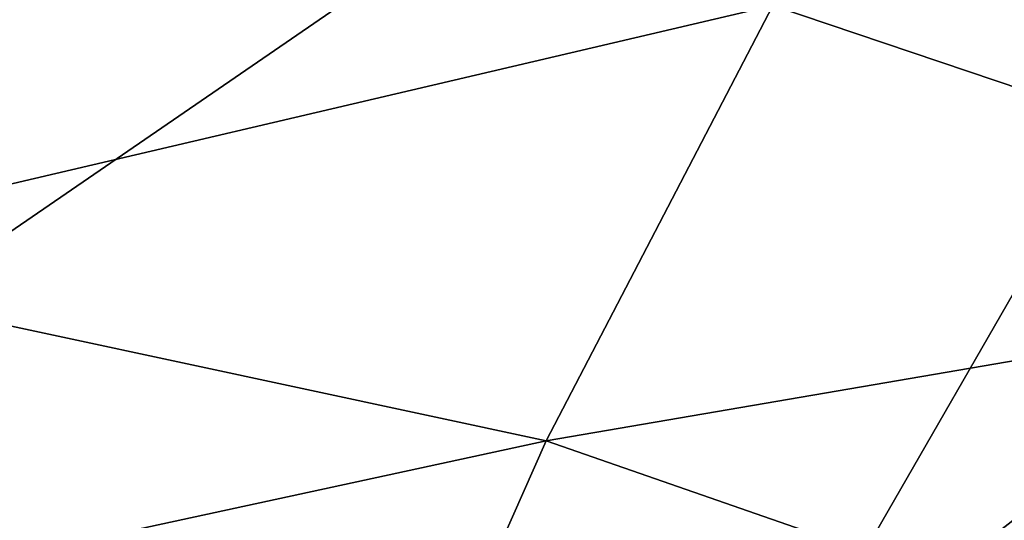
# Model space of a CAD drawing. Header units: metres. Extents: x -106 to 264, y -111 to 81.
# Tile 355 of 549: x 185.31 to 187.76, y 11.86 to 13.1. Entities that reach past the tile are written whole.
import ezdxf

# ---------------------------------------------------------------- set-up
doc = ezdxf.new("R2010")
doc.units = ezdxf.units.M
doc.layers.add('solid_20422013', color=7, linetype='CONTINUOUS')

msp = doc.modelspace()

# ---------------------------------------------------------------- linework, layer by layer
at = {"layer": 'solid_20422013'}
for points in [[(187.09584, 15.847991, 233.773071), (184.726761, 16.258686, 232.632324), (181.244278, 12.29898, 238.393173)], [(187.09584, 15.847991, 233.773071), (181.244278, 12.29898, 238.393173), (184.160324, 11.802539, 239.772095)], [(189.560303, 15.507747, 234.71814), (187.09584, 15.847991, 233.773071), (184.160324, 11.802539, 239.772095)], [(189.560303, 15.507747, 234.71814), (184.160324, 11.802539, 239.772095), (187.189865, 11.391417, 240.914032)], [(192.101944, 15.240468, 235.460526), (189.560303, 15.507747, 234.71814), (187.189865, 11.391417, 240.914032)], [(192.101944, 15.240468, 235.460526), (187.189865, 11.391417, 240.914032), (190.311218, 11.06856, 241.810806)], [(189.633743, 13.550697, 167.849228), (189.124649, 12.481817, 170.390671), (187.183121, 13.136764, 169.345245)], [(185.086807, 13.485347, 169.110733), (187.183121, 13.136764, 169.345245), (184.497421, 12.507689, 171.377686)], [(184.497421, 12.507689, 171.377686), (187.183121, 13.136764, 169.345245), (186.618774, 12.052597, 171.863571)], [(189.124649, 12.481817, 170.390671), (186.618774, 12.052597, 171.863571), (187.183121, 13.136764, 169.345245)], [(184.497421, 12.507689, 171.377686), (186.618774, 12.052597, 171.863571), (183.953506, 11.476107, 173.712692)], [(189.124649, 12.481817, 170.390671), (188.650253, 11.34683, 173.008392), (186.618774, 12.052597, 171.863571)], [(183.953506, 11.476107, 173.712692), (186.618774, 12.052597, 171.863571), (186.108688, 10.903306, 174.462753)], [(188.650253, 11.34683, 173.008392), (186.108688, 10.903306, 174.462753), (186.618774, 12.052597, 171.863571)]]:
    msp.add_3dface(points, dxfattribs=at)

doc.saveas('drawing.dxf')
